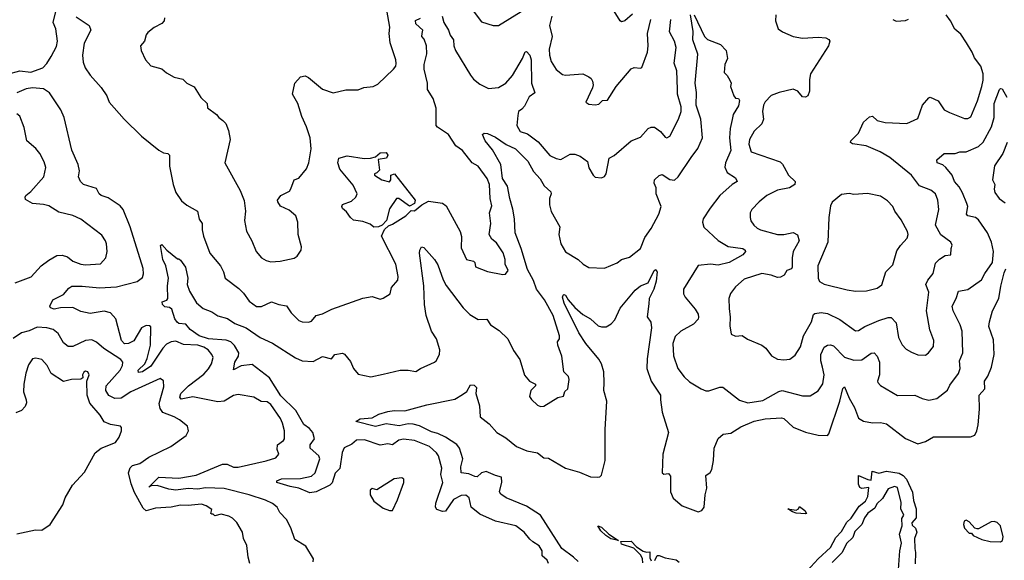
# Model space of a CAD drawing. Extents: x 1690054 to 1842981, y 782881 to 914114.
# Tile 581 of 656: x 1803893 to 1810210, y 871765 to 875233. Entities that reach past the tile are written whole.
import ezdxf

# ---------------------------------------------------------------- set-up
doc = ezdxf.new("R2010")
doc.units = 0

msp = doc.modelspace()

# ---------------------------------------------------------------- linework, layer by layer
at = {"layer": '0CON10XD'}
for points in [[(1804822.7, 875245), (1804819.1, 875225), (1804805, 875208.5), (1804755, 875183.1), (1804715, 875150), (1804704.5, 875135), (1804694.3, 875095.7), (1804668.8, 875065), (1804673.3, 875035), (1804700, 874975), (1804735, 874938), (1804805, 874916.9), (1804835, 874892), (1804885, 874863.8), (1804940.7, 874850.7), (1804966.4, 874826.4), (1805012.3, 874802.3), (1805056.2, 874735), (1805096.7, 874695), (1805097, 874667), (1805155.4, 874625.4), (1805170, 874605), (1805197.4, 874587.4), (1805215, 874566.2), (1805233.1, 874523.1), (1805242.5, 874465), (1805208.8, 874315), (1805307.9, 874137.9), (1805332.3, 874072.3), (1805342.5, 874005), (1805334.4, 873945), (1805347.2, 873877.2), (1805383.1, 873815), (1805410.6, 873745), (1805445, 873706.2), (1805475, 873688.8), (1805505, 873680), (1805565, 873684.3), (1805655, 873703.3), (1805673.9, 873716.1), (1805698.8, 873755), (1805700.8, 873775), (1805679.4, 873855), (1805676.6, 873933.4), (1805665.5, 873975), (1805621.2, 874011.2), (1805565.9, 874035.9), (1805548.8, 874065), (1805547.5, 874075), (1805567.5, 874105), (1805625, 874134), (1805632.5, 874147.5), (1805654.4, 874205.6), (1805685, 874216.7), (1805732.7, 874277.3), (1805747.5, 874315), (1805762.5, 874405), (1805755.7, 874475), (1805734, 874545), (1805702.4, 874612.4), (1805678.1, 874695), (1805643.3, 874755), (1805658.8, 874825), (1805695, 874867.5), (1805725, 874873.3), (1805745, 874863.3), (1805835, 874788), (1805905, 874764), (1805985, 874783.3), (1806065, 874783.3), (1806101.7, 874798.3), (1806160, 874805), (1806190.5, 874819.5), (1806291.2, 874915), (1806305.6, 874934.4), (1806308.3, 874951.7), (1806307.1, 874975), (1806270.6, 875085), (1806262.5, 875145), (1806268.1, 875185), (1806249.6, 875295)], [(1806784, 875315), (1806855, 875218.8), (1806930, 875195), (1806965, 875196.7), (1807110, 875285)], [(1807825, 875268.8), (1807775, 875225.7), (1807755, 875219.2), (1807745, 875226), (1807707.6, 875287.6)], [(1804135.4, 875094.6), (1804125.6, 875175), (1804108.5, 875215), (1804124.5, 875285)], [(1804255, 875252.5), (1804338.8, 875195), (1804348.8, 875165), (1804307.7, 875082.3), (1804295.8, 875005.8), (1804300, 874960), (1804313.1, 874925), (1804345, 874877.5), (1804415, 874798.8), (1804452, 874745), (1804466.7, 874705), (1804563.8, 874595), (1804675, 874486.7), (1804785.9, 874395.9), (1804815, 874378.8), (1804843.9, 874373.9), (1804853.3, 874365), (1804853.3, 874293.3), (1804877.1, 874175), (1804894.6, 874124.6), (1804931.2, 874071.2), (1804965, 874044.3), (1805034.4, 874004.4), (1805044.5, 873954.5), (1805064, 873925), (1805064.4, 873885), (1805073.1, 873845), (1805112.9, 873735), (1805182.5, 873655), (1805201.2, 873615), (1805211.2, 873575), (1805299.4, 873509.4), (1805329.3, 873479.3), (1805365, 873426.9), (1805413.1, 873393.1), (1805445, 873392.5), (1805507.6, 873422.4), (1805555, 873405.5), (1805605, 873396.9), (1805635, 873352), (1805685, 873304), (1805705, 873295.8), (1805747, 873293), (1805765, 873299.2), (1805795, 873335.7), (1805835, 873345.8), (1805895, 873375.6), (1806095, 873445.6), (1806155, 873458), (1806205, 873441.2), (1806225, 873446.7), (1806270, 873475), (1806278.8, 873515), (1806318.9, 873561.1), (1806321.1, 873585), (1806307.3, 873665), (1806213.3, 873845), (1806233.1, 873886.9), (1806258.8, 873911.2), (1806285, 873921.2), (1806370, 873975), (1806405, 874010), (1806425, 874007.8), (1806473.8, 874046.2), (1806515, 874068.7), (1806605, 874056.9), (1806629.8, 874039.8), (1806719.4, 873875), (1806727, 873843), (1806725, 873770), (1806760, 873695), (1806805, 873683.3), (1806813.3, 873675), (1806818.3, 873648.3), (1806895, 873616.7), (1806992.5, 873597.5), (1807009.3, 873600.7), (1807026.7, 873623.3), (1807006.7, 873665), (1807007.5, 873695), (1806995, 873737.5), (1806951.1, 873801.1), (1806922.9, 873825), (1806905.8, 873855), (1806916.2, 873925), (1806907.5, 873995), (1806922, 874038), (1806910.4, 874085), (1806906.1, 874175), (1806892.2, 874215), (1806835, 874292.7), (1806795.6, 874315), (1806733.5, 874393.5), (1806691.1, 874425), (1806645, 874497.1), (1806572.9, 874542.9), (1806565.7, 874555), (1806565.6, 874665), (1806545, 874727.5), (1806508.7, 874785), (1806509.2, 874825), (1806488.1, 874915), (1806488.4, 874945), (1806504.5, 875015), (1806502.9, 875065), (1806488, 875108), (1806473.8, 875125), (1806475.8, 875144.2), (1806478.8, 875165), (1806435, 875206.7), (1806432, 875228), (1806465, 875242)], [(1806602.7, 875255), (1806613.8, 875215), (1806644.6, 875165), (1806655, 875133.1), (1806675.3, 875105), (1806679.2, 875065), (1806689.7, 875035), (1806785, 874877.1), (1806805, 874851.5), (1806845, 874819.4), (1806900.7, 874790.7), (1806965, 874798.5), (1807011.1, 874825), (1807054.7, 874875.3), (1807119.2, 874985), (1807135, 875027.5), (1807145, 875029.2), (1807165, 875005.6), (1807175.3, 874975), (1807176, 874825), (1807198.1, 874765), (1807162.4, 874737.6), (1807131.9, 874678.1), (1807115, 874658.6), (1807092.5, 874645), (1807089.4, 874619.4), (1807082, 874555), (1807104.7, 874515), (1807151, 874501), (1807220.3, 874450.3), (1807295, 874360.9), (1807335, 874342.7), (1807365, 874336.7), (1807425, 874370.9), (1807455, 874370.9), (1807488.6, 874358.6), (1807535, 874323.8), (1807545, 874282.5), (1807571.2, 874235), (1807585, 874222.5), (1807625, 874219.2), (1807645, 874228), (1807655, 874243.3), (1807675.6, 874344.4), (1807707.8, 874362.2), (1807815, 874456), (1807875, 874480), (1807925, 874536), (1807945, 874544), (1807965, 874543.3), (1808005, 874516), (1808035, 874478.8), (1808045, 874476), (1808063, 874487), (1808119.6, 874595), (1808137.5, 874645), (1808137.3, 874675), (1808112.5, 874755), (1808112.8, 874787.2), (1808109.6, 874905), (1808092.1, 874955), (1808104.7, 875055), (1808093.5, 875095), (1808062.8, 875155), (1808071.1, 875235)], [(1806835, 873309.4), (1806891.1, 873311.1), (1806914.6, 873274.6), (1806970.2, 873240.2), (1807024.2, 873185), (1807061.7, 873111.7), (1807102.7, 873052.7), (1807131.7, 872951.7), (1807163.8, 872915), (1807201.2, 872895), (1807203.3, 872885), (1807173.3, 872855), (1807163.6, 872816.4), (1807176.1, 872796.1), (1807215, 872760), (1807235, 872752), (1807255, 872754), (1807345, 872810), (1807381.7, 872818.3), (1807391.2, 872848.8), (1807410, 872865), (1807418, 872925), (1807413.3, 872945), (1807384.2, 872974.2), (1807372.2, 873075), (1807346.5, 873145), (1807344.4, 873165.6), (1807355.8, 873185), (1807356.5, 873205), (1807315.3, 873335), (1807259.4, 873435), (1807208.6, 873505), (1807190.2, 873560.2), (1807150.5, 873630.5), (1807111.2, 873765), (1807072.8, 873865), (1807068.2, 873955), (1807057.6, 874017.6), (1807037.5, 874085), (1807023.2, 874165), (1806990.7, 874215), (1806980.9, 874305), (1806927.4, 874397.4), (1806878.6, 874455), (1806863, 874497), (1806873.9, 874506.1), (1806895, 874502.5), (1806945, 874478.9), (1807013.1, 874433.1), (1807075, 874404.4), (1807152.5, 874325), (1807190.1, 874260.1), (1807232.4, 874212.4), (1807258.2, 874168.2), (1807299.7, 874129.7), (1807302.5, 874115), (1807291.8, 874085), (1807291.8, 874045), (1807303, 874003), (1807357.9, 873905), (1807352.7, 873855), (1807365.4, 873795), (1807394.6, 873744.6), (1807476.7, 873695), (1807508.8, 873665), (1807545, 873644), (1807645, 873638.8), (1807727, 873673), (1807754.4, 873695.6), (1807805, 873710), (1807875.3, 873764.7), (1807902.9, 873835), (1807945, 873893.8), (1807992.9, 873985), (1808009.4, 874035), (1807975.5, 874115), (1807975.6, 874154.4), (1807964.2, 874185), (1807966.2, 874205), (1807995, 874234), (1808015, 874240.8), (1808065, 874207.1), (1808095, 874204.4), (1808117.8, 874225), (1808201.2, 874348.8), (1808243.7, 874406.3), (1808274.6, 874475), (1808262.5, 874595), (1808232.6, 874685), (1808235.3, 874765.3), (1808226.9, 874825), (1808242.7, 875012.7), (1808212.5, 875105), (1808213.3, 875156.7), (1808196.2, 875265)], [(1807306.7, 875255), (1807291.1, 875195), (1807309.2, 875125), (1807290, 875045), (1807292.1, 875005), (1807303.6, 874965), (1807334.6, 874914.6), (1807375, 874881.9), (1807395, 874877.8), (1807505, 874885.6), (1807545, 874865.8), (1807560, 874855), (1807568.5, 874838.5), (1807573.1, 874815), (1807568.6, 874795), (1807524.2, 874704.2), (1807545, 874692.2), (1807585, 874686.7), (1807608.7, 874691.3), (1807632.5, 874715), (1807665, 874717.5), (1807720.8, 874805), (1807815, 874917.5), (1807835, 874925.7), (1807875, 874921.2), (1807883.9, 874926.1), (1807920, 875025), (1807925.6, 875065), (1807920.5, 875145), (1807942.9, 875235)], [(1808220, 875265), (1808286.7, 875125), (1808306.1, 875106.1), (1808390, 875075), (1808426.2, 875035), (1808433.3, 874985), (1808417.5, 874945), (1808412.5, 874895), (1808432.5, 874875), (1808450, 874845), (1808456.7, 874825), (1808452.5, 874805), (1808473.9, 874743.9), (1808485, 874730), (1808505, 874726.7), (1808512, 874715), (1808505, 874680), (1808470, 874625), (1808465, 874592.5), (1808450.7, 874535), (1808445.9, 874475.9), (1808454.7, 874395), (1808420.6, 874315), (1808416.2, 874286.2), (1808431.8, 874251.8), (1808485, 874218), (1808495.8, 874195), (1808464.4, 874175.6), (1808384.2, 874105.8), (1808322.7, 874025), (1808277.8, 873955), (1808273.8, 873935), (1808283.1, 873903.1), (1808375, 873815.6), (1808437.6, 873777.6), (1808532.5, 873765), (1808546.7, 873755), (1808548.8, 873745), (1808532, 873725), (1808445, 873674.7), (1808375, 873659.3), (1808325, 873663.8), (1808245, 873656.2), (1808151.2, 873505), (1808152, 873475), (1808162.4, 873452.4), (1808227.5, 873375), (1808246, 873345), (1808248.8, 873325), (1808245, 873312.5), (1808215, 873278.8), (1808135, 873235.5), (1808099.2, 873200.8), (1808082.7, 873155), (1808087.4, 873077.4), (1808116, 872996), (1808155, 872941.4), (1808189.4, 872909.4), (1808265, 872864.2), (1808295, 872852), (1808315, 872851.4), (1808385, 872876.2), (1808405, 872876.2), (1808511.3, 872791.3), (1808565, 872775.5), (1808660.5, 872789.5), (1808763, 872847), (1808785, 872853.8), (1808915, 872819.5), (1808965, 872819.4), (1809015, 872851.4), (1809045, 872896), (1809053.6, 872955), (1809044.4, 873004.4), (1809033.5, 873045), (1809032.9, 873085), (1809055, 873132), (1809075, 873145.7), (1809095, 873147.5), (1809115, 873140.8), (1809185, 873068.2), (1809245, 873048.7), (1809295, 873051.8), (1809355, 873094.4), (1809375, 873095.8), (1809394.6, 873074.6), (1809408.5, 873035), (1809409.1, 872955), (1809395.8, 872915), (1809397.5, 872905), (1809415.5, 872885.5), (1809525, 872822.2), (1809635, 872824.3), (1809682.6, 872802.6), (1809725, 872793.1), (1809777, 872803), (1809844.6, 872855.4), (1809860.5, 872889.5), (1809915, 872964), (1809926.2, 872995), (1809922.7, 873045), (1809944.5, 873095), (1809940, 873235), (1809926.6, 873276.6), (1809882.1, 873365), (1809874.4, 873395), (1809901.8, 873445), (1809915, 873492), (1809975, 873501.2), (1810064.3, 873565), (1810084.6, 873605), (1810134.7, 873675), (1810141, 873745), (1810128.6, 873805), (1810101.8, 873865), (1810045, 873950), (1810024, 873965), (1809975, 873974.6), (1809967.1, 873985), (1809975.4, 874035), (1809970, 874055), (1809941.9, 874121.9), (1809920.5, 874160.5), (1809890.5, 874195), (1809875.6, 874235), (1809835, 874285.8), (1809815, 874302.5), (1809780, 874315), (1809776, 874335), (1809825, 874375.8), (1809895, 874374.2), (1809925, 874384.4), (1809965, 874385.6), (1810045, 874418.9), (1810075, 874447.1), (1810127.3, 874545), (1810145.3, 874604.7), (1810145.4, 874695), (1810178.8, 874785), (1810185, 874791.2), (1810195, 874788.8), (1810226.9, 874736.9)], [(1808743.8, 875265), (1808741.2, 875225), (1808758.8, 875175), (1808786.7, 875155), (1808854.4, 875124.4), (1808915, 875115.7), (1809015, 875121.4), (1809065, 875117.5), (1809085, 875106.7), (1809090, 875095), (1809082, 875065), (1808966.7, 874885), (1808960.2, 874849.8), (1808961.1, 874775), (1808949.2, 874745), (1808935, 874735.8), (1808915, 874739.2), (1808885, 874775.6), (1808855, 874787.8), (1808765, 874766.4), (1808713.8, 874746.2), (1808674.7, 874705.3), (1808665.3, 874684.7), (1808657.9, 874645), (1808664.1, 874595.9), (1808654.7, 874565.3), (1808605, 874518.1), (1808575.4, 874465), (1808571.5, 874435), (1808585.5, 874385.5), (1808771.3, 874321.3), (1808786.8, 874306.8), (1808796.5, 874286.5), (1808825, 874235.6), (1808868.6, 874195), (1808865.6, 874175), (1808831.2, 874155), (1808755, 874140.4), (1808686.9, 874105), (1808637.1, 874065), (1808590.8, 874015), (1808580, 873995), (1808580, 873965), (1808582.7, 873942.7), (1808602, 873915), (1808623.8, 873895), (1808646.7, 873885), (1808755, 873854.5), (1808794.5, 873854.5), (1808855, 873868.2), (1808884, 873854), (1808894.6, 873815), (1808855.4, 873745), (1808848, 873705), (1808849.6, 873645), (1808845, 873634.5), (1808815, 873623.1), (1808797.5, 873595), (1808775, 873581.9), (1808755, 873579.2), (1808714.5, 873594.5), (1808655, 873604.5), (1808541.2, 873568.8), (1808485, 873519.2), (1808453.6, 873476.4), (1808442.1, 873445), (1808445, 873380), (1808450.9, 873325), (1808448.1, 873268.1), (1808456.7, 873215), (1808485, 873202.5), (1808527.5, 873207.5), (1808562.8, 873182.8), (1808655, 873145.8), (1808680, 873125), (1808715.8, 873075.8), (1808754.4, 873054.4), (1808795, 873050.8), (1808834.3, 873055.7), (1808868.9, 873081.1), (1808901.9, 873135), (1808921.8, 873205), (1808972.9, 873295), (1808985, 873340.8), (1808995, 873348.2), (1809035, 873354.1), (1809075, 873348.9), (1809155, 873309.1), (1809255, 873237.8), (1809275, 873239.4), (1809314, 873265), (1809405, 873303.5), (1809465, 873323.6), (1809485, 873323.3), (1809515, 873288), (1809531.5, 873195), (1809555, 873146.7), (1809579.5, 873119.5), (1809615, 873101.2), (1809655, 873083.8), (1809705, 873081.2), (1809724.2, 873095.8), (1809755, 873136.7), (1809758.5, 873175), (1809732.4, 873242.4), (1809710, 873365), (1809725.6, 873485), (1809705.3, 873535), (1809718.3, 873561.7), (1809753.3, 873605), (1809768.8, 873671.2), (1809795, 873697.5), (1809830.3, 873719.7), (1809866.7, 873725), (1809868.8, 873765), (1809876.1, 873786.1), (1809866.7, 873805), (1809803.1, 873853.1), (1809769.4, 873915), (1809789.2, 874015), (1809784.4, 874075), (1809768.6, 874115), (1809739.1, 874139.1), (1809665, 874168.1), (1809614.5, 874235), (1809475, 874348.9), (1809412.5, 874385), (1809323.3, 874425), (1809235.8, 874435.8), (1809223.3, 874445), (1809226.2, 874455), (1809275.4, 874504.6), (1809305.7, 874575), (1809345, 874610.8), (1809365, 874614), (1809395, 874586), (1809445, 874572.9), (1809585, 874567.1), (1809655, 874599.2), (1809685, 874684), (1809725, 874732.5), (1809735, 874735.7), (1809785, 874713.3), (1809825, 874655.8), (1809857.6, 874637.6), (1809955, 874600), (1809975, 874598.9), (1809995, 874610.8), (1810037.1, 874712.9), (1810066.3, 874803.7), (1810074.7, 874845), (1810074.7, 874885), (1810058.9, 874935), (1810018.3, 874988.3), (1810004.6, 875025), (1809966.2, 875085), (1809930, 875140), (1809891.8, 875171.8), (1809865.4, 875225.4), (1809836.9, 875265)], [(1809495, 875233.8), (1809516.2, 875223.8), (1809575, 875227.5), (1809595, 875236.2)], [(1803815.9, 874884.1), (1803895, 874904.3), (1803965, 874896.9), (1804042, 874925), (1804067.3, 874952.7), (1804095, 874997.5), (1804128.3, 875061.7), (1804135.4, 875094.6)], [(1805776, 871755), (1805778, 871775), (1805728, 871855), (1805659.3, 871899.3), (1805632.5, 871972.5), (1805605, 872026), (1805562.6, 872072.6), (1805544.2, 872105), (1805515, 872128.5), (1805470.9, 872150.9), (1805365, 872184.7), (1805205, 872224.8), (1805085, 872230.4), (1805035, 872221.3), (1804975, 872224.5), (1804894.8, 872214.8), (1804850.9, 872220.9), (1804775, 872244.2), (1804737.5, 872242.5), (1804722.5, 872235), (1804785, 872298), (1804915, 872291.4), (1805025, 872310.4), (1805195, 872382.1), (1805225, 872381.1), (1805265, 872363.3), (1805295, 872362.9), (1805475, 872402.8), (1805537.4, 872422.6), (1805555.8, 872445), (1805545.6, 872475), (1805547.5, 872505), (1805585, 872533.1), (1805592.3, 872545), (1805591.1, 872595), (1805579.6, 872645), (1805565.4, 872675), (1805505, 872764.2), (1805481.7, 872781.7), (1805442.9, 872782.9), (1805395, 872811.2), (1805295, 872828.9), (1805265, 872821.8), (1805205, 872786.8), (1805165, 872780.8), (1805005, 872812.7), (1804928.7, 872798.7), (1804920.8, 872810.8), (1804928, 872835), (1804975.6, 872885), (1805075, 872958.6), (1805105, 872992.5), (1805123.1, 873025), (1805134.1, 873065.9), (1805126.9, 873085), (1805102.7, 873115), (1805075, 873132.6), (1805035, 873145.7), (1804945, 873149.1), (1804895, 873171.5), (1804865, 873166.8), (1804835, 873151.1), (1804810.8, 873125), (1804735, 873010.5), (1804680.5, 872975), (1804655, 872970.5), (1804653.8, 872985), (1804695.6, 873024.4), (1804711.4, 873058.6), (1804733.2, 873145), (1804733.6, 873263.6), (1804725, 873270), (1804705, 873270.5), (1804675, 873257.1), (1804625, 873173.8), (1804590.6, 873155), (1804565, 873153.6), (1804545.8, 873175), (1804510.5, 873315), (1804475, 873353.1), (1804436, 873364), (1804345, 873347.6), (1804285, 873361.8), (1804235, 873387.5), (1804154.4, 873385.6), (1804115, 873376.2), (1804090, 873385), (1804087.5, 873395), (1804106.7, 873435), (1804175, 873470), (1804208.8, 873511.2), (1804227.4, 873522.6), (1804295, 873524.2), (1804405, 873512.5), (1804515, 873518.7), (1804646, 873554), (1804680.7, 873579.3), (1804687.2, 873602.8), (1804685, 873636.7), (1804601.4, 873905), (1804556.1, 874016.1), (1804538.3, 874038.3), (1804461, 874091), (1804416.2, 874106.1), (1804402.2, 874115), (1804385, 874150), (1804302, 874175), (1804282.5, 874195), (1804271.4, 874225), (1804277.4, 874262.6), (1804269.2, 874305), (1804227.1, 874397.1), (1804178.2, 874605), (1804156.9, 874655), (1804083.9, 874763.9), (1804045, 874788.8), (1803975, 874796.4), (1803935, 874788.8), (1803875.3, 874764.8)], [(1803865, 873545.6), (1803966.3, 873583.7), (1804032, 873655), (1804079.5, 873690.5), (1804130.6, 873719.4), (1804165, 873722.7), (1804200.8, 873710.8), (1804235, 873683.1), (1804285.5, 873665.5), (1804315, 873661.5), (1804412.4, 873667.6), (1804445.4, 873705), (1804453.5, 873745), (1804450, 873795), (1804444.2, 873815), (1804419.8, 873849.8), (1804285, 873952.5), (1804235, 873976), (1804145, 873998), (1804079.2, 874039.2), (1804045, 874048.5), (1803975, 874053.5), (1803930.3, 874080.3), (1803927.5, 874095), (1803932.9, 874105), (1803965, 874131.9), (1804048.9, 874225), (1804060.5, 874285), (1804051.1, 874321.1), (1804022.9, 874375), (1803996.3, 874406.3), (1803939.2, 874455), (1803921.2, 874541.2), (1803893.2, 874613.2), (1803875, 874630)], [(1810228.8, 874445), (1810201.3, 874375), (1810147.3, 874295), (1810134.1, 874205), (1810149.6, 874175), (1810144.6, 874145), (1810149.6, 874125), (1810177.7, 874085), (1810215, 874057.7)], [(1806165, 873902.5), (1806141.4, 873921.4), (1806095, 873938.2), (1806035, 873947.5), (1806015, 873964), (1805990.8, 874000.8), (1805965, 874021.2), (1805960.6, 874035), (1805965, 874047.5), (1806021.5, 874068.5), (1806050, 874095), (1806057.5, 874115), (1806031.9, 874171.9), (1805947.5, 874275), (1805934.5, 874315), (1805941.4, 874345), (1805995, 874360.6), (1806102.7, 874342.7), (1806144.4, 874345.6), (1806176.7, 874353.3), (1806205, 874378.5), (1806245, 874381.2), (1806255.7, 874365), (1806245.9, 874344.1), (1806193.3, 874336.7), (1806201.7, 874268.3), (1806185, 874250), (1806170, 874245), (1806170, 874235), (1806216.4, 874206.4), (1806265, 874193.3), (1806273.3, 874205), (1806273.3, 874235), (1806297.5, 874245), (1806431.2, 874075), (1806426.2, 874055), (1806395, 874036.7), (1806325, 874086.2), (1806310, 874085), (1806265, 874020), (1806246.7, 873945), (1806218.8, 873915), (1806195, 873903.6), (1806165, 873902.5)], [(1809255, 873490.8), (1809325, 873494.3), (1809395, 873511.4), (1809425, 873531.2), (1809450, 873615), (1809495, 873661.2), (1809520.2, 873749.8), (1809542.9, 873785), (1809587.6, 873832.4), (1809592.5, 873855), (1809589.2, 873875), (1809548.7, 873948.7), (1809508, 874005), (1809494, 874035), (1809460.9, 874070.9), (1809415, 874100.8), (1809332.3, 874117.7), (1809245, 874111.2), (1809215, 874118.8), (1809165, 874112.5), (1809105, 874062.5), (1809095, 874040), (1809084.2, 873965), (1809077.1, 873805), (1809014.4, 873655), (1809015.7, 873575), (1809025, 873554), (1809055, 873537.1), (1809200.8, 873499.2), (1809255, 873490.8)], [(1807286.7, 871745), (1807277.5, 871765), (1807244.1, 871794.1), (1807245.6, 871825), (1807225, 871857.5), (1807185, 871884.3), (1807165, 871900), (1807129.2, 871945), (1807076.7, 871985), (1806946.7, 872015), (1806845, 872061.4), (1806788.6, 872105), (1806776.1, 872165), (1806755, 872183.6), (1806725, 872181.5), (1806676.9, 872155), (1806625, 872081.1), (1806605, 872077.5), (1806570.3, 872090.3), (1806561.6, 872105), (1806562.5, 872132.5), (1806608.1, 872265), (1806595.8, 872315.8), (1806601.4, 872355), (1806580, 872435), (1806566.2, 872455), (1806521.4, 872495), (1806425, 872532.9), (1806355, 872542), (1806324.8, 872535.2), (1806285, 872505.6), (1806255, 872511.8), (1806205, 872503.6), (1806105, 872537.7), (1806055, 872535.3), (1806025, 872509.2), (1805975, 872486.4), (1805963, 872457), (1805947.1, 872352.9), (1805916.2, 872323.8), (1805897.7, 872262.3), (1805882.9, 872247.1), (1805795, 872203.4), (1805755, 872198.7), (1805685, 872228.3), (1805627.5, 872237.5), (1805542.5, 872265), (1805543.8, 872275), (1805573, 872287), (1805695, 872290), (1805765.5, 872304.5), (1805788.2, 872325), (1805817.8, 872415), (1805812.3, 872435), (1805756.7, 872485), (1805756.7, 872505), (1805785.4, 872545), (1805774.7, 872584.7), (1805751.5, 872611.5), (1805716.6, 872636.6), (1805663.9, 872725), (1805569.4, 872819.4), (1805495.3, 872935), (1805385, 873021.1), (1805315, 873013.2), (1805265, 872987.5), (1805272.4, 873035), (1805296.7, 873075), (1805298.9, 873095), (1805272.2, 873142.2), (1805246.8, 873166.8), (1805217.6, 873177.6), (1805105, 873184.7), (1805045, 873205.6), (1804986.8, 873245), (1804959.3, 873279.3), (1804915, 873284.8), (1804902.7, 873292.7), (1804888.2, 873315), (1804868.8, 873375), (1804855, 873386), (1804825, 873390.9), (1804810, 873405), (1804807.5, 873422.5), (1804837.1, 873432.9), (1804843.8, 873445), (1804841.2, 873525), (1804848.8, 873575), (1804830.6, 873655), (1804812.3, 873695), (1804797.5, 873785), (1804805, 873790), (1804836.2, 873755), (1804905, 873700), (1804915, 873700), (1804925, 873690), (1804957.5, 873645), (1804972.2, 873575), (1804967.1, 873535), (1804981.7, 873491.7), (1805027.5, 873417.5), (1805069.7, 873379.7), (1805125, 873358.9), (1805165, 873332.9), (1805226, 873316), (1805273.9, 873283.9), (1805345.8, 873255.8), (1805435, 873194.4), (1805515, 873158.5), (1805663.6, 873063.6), (1805705, 873045.5), (1805775, 873040), (1805835, 873073.1), (1805893, 873057), (1805915, 873085.8), (1805965, 873094.2), (1805977.6, 873087.6), (1806015, 873040), (1806034.4, 872994.4), (1806065, 872960), (1806145, 872941.4), (1806225, 872960), (1806335, 872985.6), (1806385, 872985.7), (1806435, 872976), (1806465, 872996), (1806554.3, 873035.7), (1806565.6, 873044.4), (1806585.7, 873084.3), (1806588.1, 873115), (1806566.7, 873185), (1806535.3, 873235.3), (1806500.3, 873335), (1806490, 873405), (1806485.4, 873525), (1806458.6, 873735), (1806460, 873755), (1806470, 873775), (1806485, 873772.5), (1806555, 873694), (1806575, 873660), (1806608.9, 873565), (1806628.3, 873528.3), (1806738.1, 873385), (1806780.9, 873340.9), (1806835, 873309.4)], [(1807643.3, 872903.3), (1807641.4, 872975), (1807626.1, 873025), (1807608.6, 873055), (1807525.3, 873155), (1807480.5, 873225), (1807385.6, 873415), (1807375.9, 873454.1), (1807380, 873465), (1807385, 873469.2), (1807395.4, 873465.4), (1807412, 873435), (1807455, 873386), (1807505, 873340.8), (1807555, 873314.4), (1807605, 873270), (1807625, 873262.5), (1807655, 873263.6), (1807687, 873283), (1807711.7, 873308.3), (1807745, 873382), (1807842, 873498), (1807876.7, 873525), (1807924.5, 873545.5), (1807964.4, 873625), (1807975, 873630), (1807982, 873615), (1807975.8, 873555.8), (1807960.4, 873505), (1807932.5, 873445), (1807930.3, 873410.3), (1807917.7, 873327.7), (1807943, 873293), (1807945.5, 873255.5), (1807917.8, 873057.8), (1807917.1, 872995), (1807943.6, 872915), (1808004.4, 872825), (1808003.6, 872793.6), (1808015.4, 872715.4), (1808056.5, 872585), (1808019.2, 872445), (1808013.8, 872325), (1808025, 872316.7), (1808055, 872322.5), (1808068.8, 872305), (1808069.2, 872205), (1808085, 872163.3), (1808142.5, 872115), (1808245, 872076.2), (1808270, 872085), (1808284, 872105), (1808290, 872185), (1808302.1, 872227.9), (1808295, 872310), (1808322.7, 872327.3), (1808333.2, 872346.8), (1808343.5, 872405), (1808347.8, 872485), (1808374.6, 872545.4), (1808406.2, 872573.8), (1808455, 872579.6), (1808518.8, 872621.2), (1808605, 872658.1), (1808675, 872673.2), (1808779.7, 872679.7), (1808795, 872674.2), (1808855, 872620), (1808935, 872586.2), (1809015, 872567.8), (1809076.2, 872565), (1809085, 872576.7), (1809155.5, 872785), (1809173.7, 872866.3), (1809185, 872877.5), (1809214.5, 872805), (1809248.9, 872745), (1809275, 872675.8), (1809306.6, 872656.6), (1809365, 872647.3), (1809415, 872649.6), (1809455, 872640.5), (1809575, 872545.6), (1809655, 872512.9), (1809705, 872526), (1809755, 872557.1), (1809992.3, 872557.7), (1810021.4, 872568.6), (1810034.5, 872595.5), (1810042.5, 872635), (1810050.4, 872735), (1810049.2, 872825), (1810085.3, 872865), (1810082.5, 872915), (1810104.8, 872945.2), (1810128, 873005), (1810145.5, 873085.5), (1810139.7, 873179.7), (1810110, 873265), (1810114.2, 873294.2), (1810133.1, 873365), (1810174.7, 873445.3), (1810186.6, 873523.4), (1810209.7, 873609.7), (1810218.7, 873635)], [(1805370, 871745), (1805358, 871785), (1805350.3, 871860.3), (1805329.2, 871905), (1805323.1, 871945), (1805287.3, 872007.3), (1805258.1, 872035), (1805235, 872047.2), (1805185, 872060), (1805145, 872050), (1805135, 872060), (1805125, 872060), (1805120, 872065), (1805125, 872090), (1805090, 872115), (1805060, 872125), (1804975, 872116.2), (1804925, 872119.2), (1804865, 872106.1), (1804765, 872098.9), (1804705, 872081.5), (1804685, 872099.6), (1804630.2, 872200.2), (1804609.1, 872255), (1804591.6, 872325), (1804601.8, 872358.2), (1804617, 872373), (1804663.2, 872386.8), (1804722.6, 872427.4), (1804862.5, 872495), (1804961.2, 872565), (1804976, 872595), (1804969.2, 872625), (1804918.2, 872665), (1804885, 872684.7), (1804812.2, 872712.2), (1804795, 872738.6), (1804788.1, 872771.9), (1804818.7, 872878.7), (1804815.5, 872915.5), (1804795, 872930.8), (1804606.9, 872845), (1804545, 872804.7), (1804503.5, 872803.5), (1804465, 872821.8), (1804445.4, 872855), (1804448.4, 872885), (1804537.7, 872985), (1804552.9, 873015), (1804554.5, 873035), (1804542.8, 873052.8), (1804432.8, 873122.8), (1804385, 873164.5), (1804355, 873179.4), (1804314.6, 873175.4), (1804235, 873136.4), (1804205, 873135.5), (1804175, 873160), (1804141, 873221), (1804108.9, 873245), (1804066.5, 873256.5), (1804005, 873260), (1803955, 873236.5), (1803905.5, 873224.5), (1803851.2, 873188.8)], [(1803875, 871935.6), (1803995, 871960.8), (1804035, 871958.2), (1804088, 871995), (1804170.3, 872119.7), (1804185.6, 872165), (1804232.2, 872247.8), (1804308.8, 872331.2), (1804377.1, 872455), (1804415, 872484.5), (1804508.6, 872521.4), (1804530.8, 872555), (1804546.4, 872596.4), (1804546.4, 872616.4), (1804540, 872625), (1804475, 872636.4), (1804435, 872652.2), (1804408.9, 872695), (1804343.9, 872773.9), (1804326.9, 872825), (1804323.3, 872915), (1804338, 872955), (1804330, 872975), (1804315, 872978), (1804305, 872972.5), (1804296.7, 872955), (1804297.5, 872935), (1804285, 872926.7), (1804225.5, 872924.5), (1804175, 872911.1), (1804094.2, 872964.2), (1804069.4, 873015), (1804035, 873052.5), (1803997.7, 873062.3), (1803975, 873058), (1803950.2, 873019.8), (1803931.9, 872965), (1803918.9, 872895), (1803918.5, 872845), (1803935.4, 872795), (1803936.4, 872775), (1803927.6, 872752.4), (1803905, 872725.6), (1803868.9, 872711.1)], [(1807475, 871756.8), (1807446.9, 871785), (1807370.7, 871840.7), (1807233.8, 872055), (1807145, 872111.4), (1807015, 872166.2), (1806978.9, 872188.9), (1806971.7, 872205), (1806986.8, 872266.8), (1806985, 872298), (1806945, 872307.9), (1806885, 872334.7), (1806855.5, 872325), (1806828.8, 872301.2), (1806812.6, 872302.6), (1806775, 872319.6), (1806725, 872325.8), (1806723, 872365), (1806735.3, 872415), (1806714.7, 872485), (1806698.3, 872508.3), (1806625, 872555.9), (1806575, 872578.5), (1806535, 872588.8), (1806458.2, 872628.2), (1806417.6, 872637.6), (1806385, 872639.6), (1806328.1, 872628.1), (1806245, 872640.9), (1806175, 872622.4), (1806050, 872655), (1806077.1, 872672.9), (1806155, 872678.8), (1806197.9, 872702.1), (1806255, 872718.9), (1806295.7, 872725.7), (1806365, 872724.4), (1806505, 872763.3), (1806685, 872798.5), (1806735, 872828), (1806762.3, 872847.7), (1806785, 872891.2), (1806809.4, 872889.4), (1806824, 872874), (1806820, 872835), (1806843.8, 872755), (1806847.1, 872685), (1806905, 872639.6), (1806955, 872584.7), (1807011.5, 872551.5), (1807080, 872495), (1807146.2, 872466.2), (1807214.7, 872454.7), (1807255, 872422.5), (1807285, 872419.2), (1807395, 872355.6), (1807485, 872330), (1807555, 872300), (1807601.7, 872298.3), (1807615, 872300), (1807625, 872311.2), (1807649.5, 872405), (1807649.2, 872605), (1807659.6, 872785), (1807640.3, 872855), (1807643.3, 872903.3)], [(1808945, 871697.9), (1809016.3, 871773.7), (1809095, 871847.1), (1809128.9, 871911.1), (1809165, 871950.4), (1809199.9, 872010.1), (1809227.2, 872035), (1809278.8, 872111.2), (1809318.5, 872145), (1809334.3, 872175), (1809341.7, 872231.7), (1809296.1, 872226.1), (1809282.9, 872232.9), (1809274.1, 872254.1), (1809275, 872310), (1809333.6, 872283.6), (1809355, 872280), (1809362.5, 872337.5), (1809405, 872323.1), (1809455, 872337.3), (1809535, 872323.1), (1809560, 872310), (1809583, 872285), (1809621.2, 872201.2), (1809627.6, 872147.6), (1809645.3, 872095), (1809643.7, 872036.3), (1809615.8, 872005), (1809619.7, 871989.7), (1809640.8, 871970.8), (1809648.9, 871945), (1809634.6, 871905), (1809635, 871840), (1809640.8, 871815), (1809636.9, 871743.1)], [(1806285, 872084), (1806317.4, 872152.6), (1806357.1, 872265), (1806358.6, 872285), (1806345, 872294.2), (1806295, 872288.5), (1806185, 872216.2), (1806155, 872226), (1806142.5, 872215), (1806141.4, 872185), (1806164.1, 872144.1), (1806225, 872099.4), (1806265, 872084.4), (1806285, 872084)], [(1809524.3, 871615), (1809538.8, 871825), (1809550.4, 871875), (1809537.1, 871932.9), (1809554.2, 871985), (1809552, 872032), (1809565.7, 872055), (1809546.2, 872095), (1809547.2, 872135), (1809525, 872232.5), (1809505, 872239.1), (1809465, 872223.5), (1809428.8, 872161.2), (1809392.6, 872127.4), (1809379.9, 872100.1), (1809335, 872067.2), (1809313.7, 872036.3), (1809296, 871995), (1809251, 871949), (1809237.8, 871912.2), (1809198.3, 871871.7), (1809168.7, 871815), (1809105, 871749.8)], [(1808935, 872062.5), (1808875, 872067.5), (1808850, 872075), (1808820, 872095), (1808875, 872087.5), (1808890, 872095), (1808895, 872110), (1808930, 872085), (1808940, 872065), (1808935, 872062.5)], [(1810185, 871882.5), (1810198.3, 871891.7), (1810203.3, 871915), (1810185.9, 871985.9), (1810165, 872006.7), (1810145, 872013.8), (1810125, 872011.2), (1810045, 871967.5), (1810035, 871967.5), (1810021.7, 871971.7), (1809985, 872012.5), (1809965, 872022.5), (1809952.5, 872015), (1809947.5, 871995), (1809955, 871970), (1809985, 871940), (1809998.3, 871938.3), (1810010, 871925), (1810065, 871898.8), (1810120, 871885), (1810185, 871882.5)], [(1807735, 871892.5), (1807685, 871902.2), (1807653.5, 871923.5), (1807621.5, 871955), (1807602.5, 871985), (1807625, 871977.9), (1807671.8, 871931.8), (1807735, 871892.5)], [(1807891.7, 871748.3), (1807889.6, 871775), (1807878.8, 871798.8), (1807832.2, 871842.2), (1807755, 871868), (1807750, 871885), (1807815, 871887.5), (1807850.8, 871850.8), (1807893.1, 871823.1), (1807915, 871816.2), (1807935, 871820), (1807935, 871780), (1807945, 871762.5)], [(1807967, 871763), (1807982.5, 871795), (1807996.4, 871796.4), (1808035, 871780), (1808105, 871767.5), (1808123, 871753)]]:
    msp.add_lwpolyline(points, dxfattribs=at)

doc.saveas('drawing.dxf')
